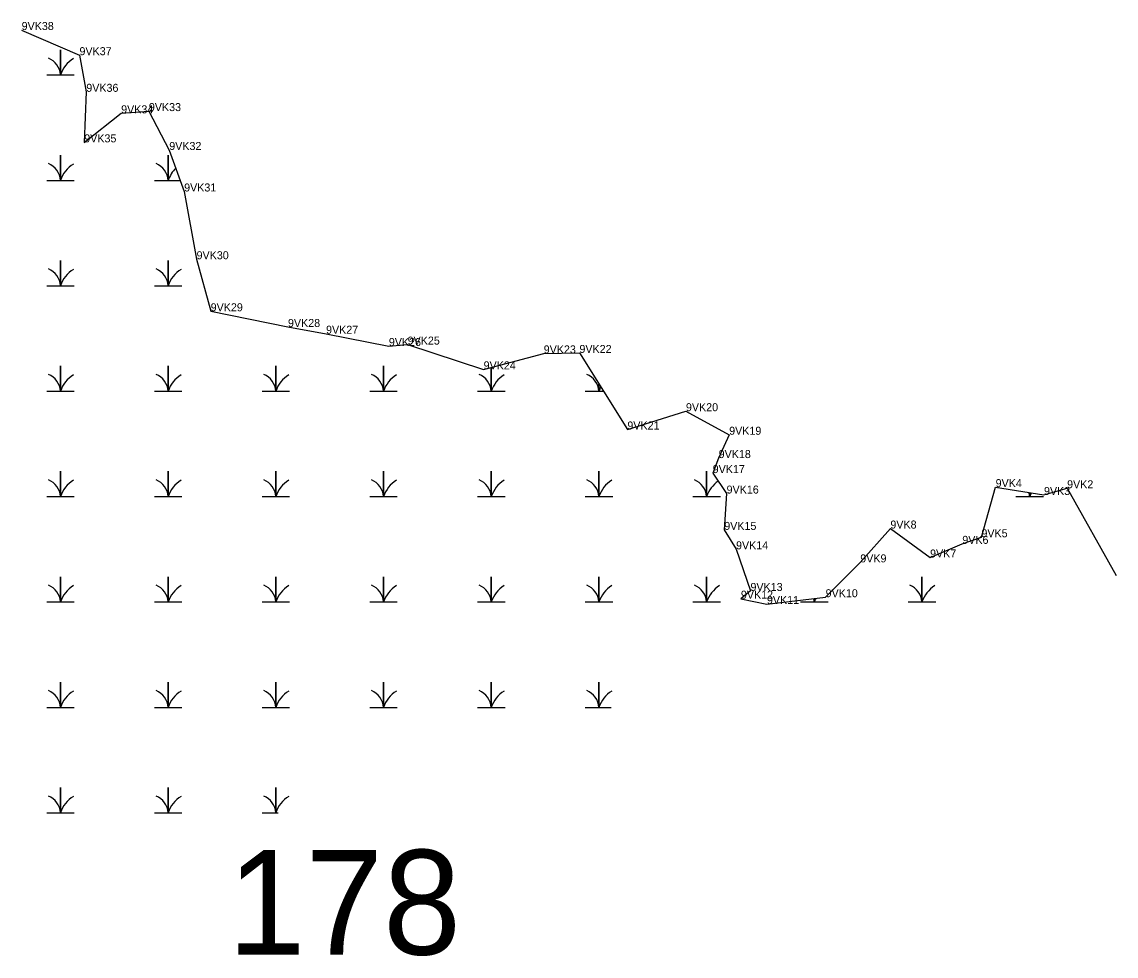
# Model space of a CAD drawing. Extents: x 2072529 to 2268796, y 436423 to 470397.
# Drawn here: x 2206058 to 2206742, y 447036 to 447619 of the extents above; entities that cross this region are included whole.
import ezdxf

# ---------------------------------------------------------------- set-up
doc = ezdxf.new("R2010")
doc.units = 0
for name, color, linetype in [('Default', 7, 'Continuous'), ('Exist Environmental Wetland Boundary', 7, 'Continuous'), ('Exist Environmental Wetland Boundary Cogo Comment', 7, 'Continuous'), ('Exist Environmental Wetland Boundary Cogo Point CELL', 7, 'Continuous'), ('Exist Hydro Swamp or Marsh', 7, 'Continuous')]:
    doc.layers.add(name, color=color, linetype=linetype)

msp = doc.modelspace()

# ---------------------------------------------------------------- linework, layer by layer
at = {"layer": 'Exist Environmental Wetland Boundary'}
msp.add_lwpolyline([(2206058.3, 447613.74), (2206094.42, 447598.03), (2206098.67, 447575.16), (2206097.4, 447543.61), (2206120.44, 447561.74), (2206137.75, 447563.12), (2206150.48, 447538.84), (2206159.78, 447512.95), (2206167.55, 447470.64), (2206176.35, 447438.16), (2206224.63, 447428.37), (2206248.41, 447424.14), (2206287.62, 447416.47), (2206299.36, 447417.37), (2206346.8, 447401.89), (2206384.34, 447411.85), (2206406.64, 447412.15), (2206436.57, 447364.36), (2206473.15, 447375.78), (2206500.15, 447361.08), (2206493.59, 447346.53), (2206489.87, 447337.16), (2206498.54, 447324.37), (2206497.07, 447301.66), (2206504.44, 447289.57), (2206513.44, 447263.55), (2206507.49, 447258.74), (2206523.72, 447255.43), (2206560.39, 447259.66), (2206582.02, 447281.4), (2206600.82, 447302.53), (2206625.62, 447284.46), (2206645.73, 447292.97), (2206657.69, 447297.08), (2206666.56, 447328.39), (2206696.76, 447323.49), (2206711.19, 447327.67), (2206741.8, 447273.31)], dxfattribs=at)
at = {"layer": 'Exist Environmental Wetland Boundary Cogo Point CELL'}
for p, q in [((2206094.42, 447598.03), (2206094.42, 447598.03)), ((2206098.67, 447575.16), (2206098.67, 447575.16)), ((2206137.75, 447563.12), (2206137.75, 447563.12)), ((2206120.44, 447561.74), (2206120.44, 447561.74)), ((2206097.4, 447543.61), (2206097.4, 447543.61)), ((2206150.48, 447538.84), (2206150.48, 447538.84)), ((2206159.78, 447512.95), (2206159.78, 447512.95)), ((2206167.55, 447470.64), (2206167.55, 447470.64)), ((2206176.35, 447438.16), (2206176.35, 447438.16)), ((2206224.63, 447428.37), (2206224.63, 447428.37)), ((2206248.41, 447424.14), (2206248.41, 447424.14)), ((2206287.62, 447416.47), (2206287.62, 447416.47)), ((2206299.36, 447417.37), (2206299.36, 447417.37)), ((2206384.34, 447411.85), (2206384.34, 447411.85)), ((2206406.64, 447412.15), (2206406.64, 447412.15)), ((2206346.8, 447401.89), (2206346.8, 447401.89)), ((2206473.15, 447375.78), (2206473.15, 447375.78)), ((2206436.57, 447364.36), (2206436.57, 447364.36)), ((2206500.15, 447361.08), (2206500.15, 447361.08)), ((2206493.59, 447346.53), (2206493.59, 447346.53)), ((2206489.87, 447337.16), (2206489.87, 447337.16)), ((2206498.54, 447324.37), (2206498.54, 447324.37)), ((2206666.56, 447328.39), (2206666.56, 447328.39)), ((2206696.76, 447323.49), (2206696.76, 447323.49)), ((2206711.19, 447327.67), (2206711.19, 447327.67)), ((2206497.07, 447301.66), (2206497.07, 447301.66)), ((2206600.82, 447302.53), (2206600.82, 447302.53)), ((2206657.69, 447297.08), (2206657.69, 447297.08)), ((2206504.44, 447289.57), (2206504.44, 447289.57)), ((2206645.73, 447292.97), (2206645.73, 447292.97)), ((2206625.62, 447284.46), (2206625.62, 447284.46)), ((2206582.02, 447281.4), (2206582.02, 447281.4)), ((2206741.8, 447273.31), (2206741.8, 447273.31)), ((2206513.44, 447263.55), (2206513.44, 447263.55)), ((2206507.49, 447258.74), (2206507.49, 447258.74)), ((2206523.72, 447255.43), (2206523.72, 447255.43)), ((2206560.39, 447259.66), (2206560.39, 447259.66))]:
    msp.add_line(p, q, dxfattribs=at)
at = {"layer": 'Exist Hydro Swamp or Marsh'}
for points in [[(2206073.97, 447585.68), (2206082.57, 447585.68), (2206082.57, 447601.47), (2206082.57, 447585.68), (2206091.17, 447585.68)], [(2206073.97, 447519.88), (2206082.57, 447519.88), (2206082.57, 447535.67), (2206082.57, 447519.88), (2206091.17, 447519.88)], [(2206141.22, 447519.88), (2206149.82, 447519.88), (2206149.82, 447535.67), (2206149.82, 447519.88), (2206157.29, 447519.88)], [(2206073.97, 447454.08), (2206082.57, 447454.08), (2206082.57, 447469.87), (2206082.57, 447454.08), (2206091.17, 447454.08)], [(2206141.22, 447454.08), (2206149.82, 447454.08), (2206149.82, 447469.87), (2206149.82, 447454.08), (2206158.42, 447454.08)], [(2206073.97, 447388.28), (2206082.57, 447388.28), (2206082.57, 447404.07), (2206082.57, 447388.28), (2206091.17, 447388.28)], [(2206141.22, 447388.28), (2206149.82, 447388.28), (2206149.82, 447404.07), (2206149.82, 447388.28), (2206158.42, 447388.28)], [(2206208.47, 447388.28), (2206217.07, 447388.28), (2206217.07, 447404.07), (2206217.07, 447388.28), (2206225.67, 447388.28)], [(2206275.72, 447388.28), (2206284.32, 447388.28), (2206284.32, 447404.07), (2206284.32, 447388.28), (2206292.92, 447388.28)], [(2206342.97, 447388.28), (2206351.57, 447388.28), (2206351.57, 447403.16)], [(2206351.57, 447403.16), (2206351.57, 447388.28), (2206360.17, 447388.28)], [(2206410.22, 447388.28), (2206418.82, 447388.28), (2206418.82, 447392.7)], [(2206418.82, 447392.7), (2206418.82, 447388.28), (2206421.59, 447388.28)], [(2206073.97, 447322.48), (2206082.57, 447322.48), (2206082.57, 447338.27), (2206082.57, 447322.48), (2206091.17, 447322.48)], [(2206141.22, 447322.48), (2206149.82, 447322.48), (2206149.82, 447338.27), (2206149.82, 447322.48), (2206158.42, 447322.48)], [(2206208.47, 447322.48), (2206217.07, 447322.48), (2206217.07, 447338.27), (2206217.07, 447322.48), (2206225.67, 447322.48)], [(2206275.72, 447322.48), (2206284.32, 447322.48), (2206284.32, 447338.27), (2206284.32, 447322.48), (2206292.92, 447322.48)], [(2206342.97, 447322.48), (2206351.57, 447322.48), (2206351.57, 447338.27), (2206351.57, 447322.48), (2206360.17, 447322.48)], [(2206410.22, 447322.48), (2206418.82, 447322.48), (2206418.82, 447338.27), (2206418.82, 447322.48), (2206427.42, 447322.48)], [(2206477.47, 447322.48), (2206486.07, 447322.48), (2206486.07, 447338.27), (2206486.07, 447322.48), (2206494.67, 447322.48)], [(2206679.22, 447322.48), (2206687.82, 447322.48), (2206687.82, 447324.94)], [(2206687.82, 447324.94), (2206687.82, 447322.48), (2206696.42, 447322.48)], [(2206073.97, 447256.68), (2206082.57, 447256.68), (2206082.57, 447272.47), (2206082.57, 447256.68), (2206091.17, 447256.68)], [(2206141.22, 447256.68), (2206149.82, 447256.68), (2206149.82, 447272.47), (2206149.82, 447256.68), (2206158.42, 447256.68)], [(2206208.47, 447256.68), (2206217.07, 447256.68), (2206217.07, 447272.47), (2206217.07, 447256.68), (2206225.67, 447256.68)], [(2206275.72, 447256.68), (2206284.32, 447256.68), (2206284.32, 447272.47), (2206284.32, 447256.68), (2206292.92, 447256.68)], [(2206342.97, 447256.68), (2206351.57, 447256.68), (2206351.57, 447272.47), (2206351.57, 447256.68), (2206360.17, 447256.68)], [(2206410.22, 447256.68), (2206418.82, 447256.68), (2206418.82, 447272.47), (2206418.82, 447256.68), (2206427.42, 447256.68)], [(2206477.47, 447256.68), (2206486.07, 447256.68), (2206486.07, 447272.47), (2206486.07, 447256.68), (2206494.67, 447256.68)], [(2206611.97, 447256.68), (2206620.57, 447256.68), (2206620.57, 447272.47), (2206620.57, 447256.68), (2206629.17, 447256.68)], [(2206544.72, 447256.68), (2206553.32, 447256.68), (2206553.32, 447258.85)], [(2206553.32, 447258.85), (2206553.32, 447256.68), (2206561.92, 447256.68)], [(2206073.97, 447190.88), (2206082.57, 447190.88), (2206082.57, 447206.67), (2206082.57, 447190.88), (2206091.17, 447190.88)], [(2206141.22, 447190.88), (2206149.82, 447190.88), (2206149.82, 447206.67), (2206149.82, 447190.88), (2206158.42, 447190.88)], [(2206208.47, 447190.88), (2206217.07, 447190.88), (2206217.07, 447206.67), (2206217.07, 447190.88), (2206225.67, 447190.88)], [(2206275.72, 447190.88), (2206284.32, 447190.88), (2206284.32, 447206.67), (2206284.32, 447190.88), (2206292.92, 447190.88)], [(2206342.97, 447190.88), (2206351.57, 447190.88), (2206351.57, 447206.67), (2206351.57, 447190.88), (2206360.17, 447190.88)], [(2206410.22, 447190.88), (2206418.82, 447190.88), (2206418.82, 447206.67), (2206418.82, 447190.88), (2206426.55, 447190.88)], [(2206073.97, 447125.08), (2206082.57, 447125.08), (2206082.57, 447140.87), (2206082.57, 447125.08), (2206091.17, 447125.08)], [(2206141.22, 447125.08), (2206149.82, 447125.08), (2206149.82, 447140.87), (2206149.82, 447125.08), (2206158.42, 447125.08)], [(2206208.47, 447125.08), (2206217.07, 447125.08), (2206217.07, 447140.87), (2206217.07, 447125.08), (2206218.45, 447125.08)]]:
    msp.add_lwpolyline(points, dxfattribs=at)
for centre, radius, start, end in [((2206070.3, 447584.8), 12.3, 4.14034, 67.53497), ((2206100.81, 447579.62), 19.22, 122.12745, 161.62219), ((2206070.3, 447519), 12.3, 4.14034, 67.53497), ((2206100.81, 447513.82), 19.22, 122.12745, 161.62219), ((2206137.55, 447519), 12.3, 4.14034, 67.53497), ((2206168.06, 447513.82), 19.22, 134.6261, 161.62219), ((2206070.3, 447453.2), 12.3, 4.14034, 67.53497), ((2206100.81, 447448.02), 19.22, 122.12745, 161.62219), ((2206137.55, 447453.2), 12.3, 4.14034, 67.53497), ((2206168.06, 447448.02), 19.22, 122.12745, 161.62219), ((2206070.3, 447387.4), 12.3, 4.14034, 67.53497), ((2206137.55, 447387.4), 12.3, 4.14034, 67.53497), ((2206204.8, 447387.4), 12.3, 4.14034, 67.53497), ((2206272.05, 447387.4), 12.3, 4.14034, 67.53497), ((2206339.3, 447387.4), 12.3, 4.14034, 67.53497), ((2206406.55, 447387.4), 12.3, 4.14034, 67.53497), ((2206100.81, 447382.22), 19.22, 122.12745, 161.62219), ((2206168.06, 447382.22), 19.22, 122.12745, 161.62219), ((2206235.31, 447382.22), 19.22, 122.12745, 161.62219), ((2206302.56, 447382.22), 19.22, 122.12745, 161.62219), ((2206369.81, 447382.22), 19.22, 122.12745, 161.62219), ((2206437.06, 447382.22), 19.22, 153.04891, 161.62219), ((2206070.3, 447321.6), 12.3, 4.14034, 67.53497), ((2206100.81, 447316.42), 19.22, 122.12745, 161.62219), ((2206137.55, 447321.6), 12.3, 4.14034, 67.53497), ((2206168.06, 447316.42), 19.22, 122.12745, 161.62219), ((2206204.8, 447321.6), 12.3, 4.14034, 67.53497), ((2206235.31, 447316.42), 19.22, 122.12745, 161.62219), ((2206272.05, 447321.6), 12.3, 4.14034, 67.53497), ((2206302.56, 447316.42), 19.22, 122.12745, 161.62219), ((2206339.3, 447321.6), 12.3, 4.14034, 67.53497), ((2206369.81, 447316.42), 19.22, 122.12745, 161.62219), ((2206406.55, 447321.6), 12.3, 4.14034, 67.53497), ((2206437.06, 447316.42), 19.22, 122.12745, 161.62219), ((2206473.8, 447321.6), 12.3, 4.14034, 67.53497), ((2206504.31, 447316.42), 19.22, 125.09008, 161.62219), ((2206675.55, 447321.6), 12.3, 4.14034, 16.1309), ((2206706.06, 447316.42), 19.22, 154.20684, 161.62219), ((2206070.3, 447255.8), 12.3, 4.14034, 67.53497), ((2206100.81, 447250.62), 19.22, 122.12745, 161.62219), ((2206137.55, 447255.8), 12.3, 4.14034, 67.53497), ((2206168.06, 447250.62), 19.22, 122.12745, 161.62219), ((2206204.8, 447255.8), 12.3, 4.14034, 67.53497), ((2206235.31, 447250.62), 19.22, 122.12745, 161.62219), ((2206272.05, 447255.8), 12.3, 4.14034, 67.53497), ((2206302.56, 447250.62), 19.22, 122.12745, 161.62219), ((2206339.3, 447255.8), 12.3, 4.14034, 67.53497), ((2206369.81, 447250.62), 19.22, 122.12745, 161.62219), ((2206406.55, 447255.8), 12.3, 4.14034, 67.53497), ((2206437.06, 447250.62), 19.22, 122.12745, 161.62219), ((2206473.8, 447255.8), 12.3, 4.14034, 67.53497), ((2206504.31, 447250.62), 19.22, 122.12745, 161.62219), ((2206608.3, 447255.8), 12.3, 4.14034, 67.53497), ((2206638.81, 447250.62), 19.22, 122.12745, 161.62219), ((2206541.05, 447255.8), 12.3, 4.14034, 14.16342), ((2206571.56, 447250.62), 19.22, 154.3304, 161.62219), ((2206070.3, 447190), 12.3, 4.14034, 67.53497), ((2206100.81, 447184.82), 19.22, 122.12745, 161.62219), ((2206137.55, 447190), 12.3, 4.14034, 67.53497), ((2206168.06, 447184.82), 19.22, 122.12745, 161.62219), ((2206204.8, 447190), 12.3, 4.14034, 67.53497), ((2206235.31, 447184.82), 19.22, 122.12745, 161.62219), ((2206272.05, 447190), 12.3, 4.14034, 67.53497), ((2206302.56, 447184.82), 19.22, 122.12745, 161.62219), ((2206339.3, 447190), 12.3, 4.14034, 67.53497), ((2206369.81, 447184.82), 19.22, 122.12745, 161.62219), ((2206406.55, 447190), 12.3, 4.14034, 67.53497), ((2206437.06, 447184.82), 19.22, 122.12745, 161.62219), ((2206070.3, 447124.2), 12.3, 4.14034, 67.53497), ((2206100.81, 447119.02), 19.22, 122.12745, 161.62219), ((2206137.55, 447124.2), 12.3, 4.14034, 67.53497), ((2206168.06, 447119.02), 19.22, 122.12745, 161.62219), ((2206204.8, 447124.2), 12.3, 4.14034, 67.53497), ((2206235.31, 447119.02), 19.22, 122.12745, 161.62219)]:
    msp.add_arc(centre, radius, start, end, dxfattribs=at)

# ---------------------------------------------------------------- texts
at = {"layer": 'Default'}
msp.add_text('178', height=65.34, dxfattribs=at).set_placement((2206186.89, 447036.56))
at = {"layer": 'Exist Environmental Wetland Boundary Cogo Comment'}
for s, p in [('9VK38', (2206058.3, 447613.74)), ('9VK37', (2206094.42, 447598.03)), ('9VK36', (2206098.67, 447575.16)), ('9VK34', (2206120.44, 447561.74)), ('9VK33', (2206137.75, 447563.12)), ('9VK35', (2206097.4, 447543.61)), ('9VK32', (2206150.48, 447538.84)), ('9VK31', (2206159.78, 447512.95)), ('9VK30', (2206167.55, 447470.64)), ('9VK29', (2206176.35, 447438.16)), ('9VK28', (2206224.63, 447428.37)), ('9VK27', (2206248.41, 447424.14)), ('9VK26', (2206287.62, 447416.47)), ('9VK25', (2206299.36, 447417.37)), ('9VK23', (2206384.34, 447411.85)), ('9VK22', (2206406.64, 447412.15)), ('9VK24', (2206346.8, 447401.89)), ('9VK20', (2206473.15, 447375.78)), ('9VK21', (2206436.57, 447364.36)), ('9VK19', (2206500.15, 447361.08)), ('9VK18', (2206493.59, 447346.53)), ('9VK17', (2206489.87, 447337.16)), ('9VK4', (2206666.56, 447328.39)), ('9VK2', (2206711.19, 447327.67)), ('9VK16', (2206498.54, 447324.37)), ('9VK3', (2206696.76, 447323.49)), ('9VK15', (2206497.07, 447301.66)), ('9VK8', (2206600.82, 447302.53)), ('9VK6', (2206645.73, 447292.97)), ('9VK5', (2206657.69, 447297.08)), ('9VK14', (2206504.44, 447289.57)), ('9VK7', (2206625.62, 447284.46)), ('9VK9', (2206582.02, 447281.4)), ('9VK12', (2206507.49, 447258.74)), ('9VK13', (2206513.44, 447263.55)), ('9VK10', (2206560.39, 447259.66)), ('9VK11', (2206523.72, 447255.43))]:
    msp.add_text(s, height=5, dxfattribs=at).set_placement(p)

doc.saveas('drawing.dxf')
